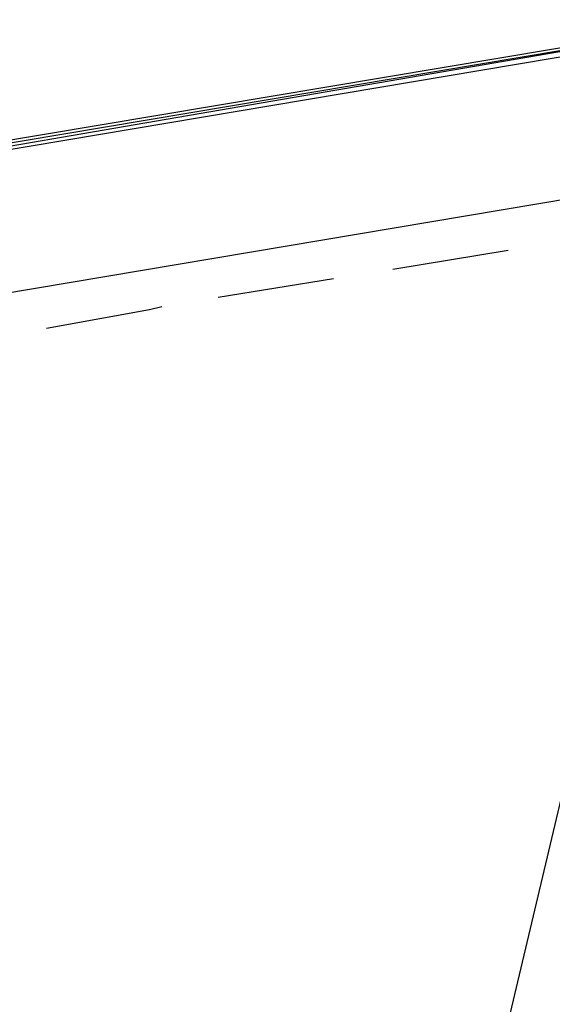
# Model space of a CAD drawing. Header units: feet. Extents: x -79 to 198, y -22 to 181.
# Tile 657 of 982: x 68.57 to 70.84, y 148.73 to 152.94. Entities that reach past the tile are written whole.
import ezdxf

# ---------------------------------------------------------------- set-up
doc = ezdxf.new("R2010")
doc.units = ezdxf.units.FT
doc.layers.add('A-LINEA', color=7, linetype='CONTINUOUS')

msp = doc.modelspace()

# ---------------------------------------------------------------- linework, layer by layer
at = {"layer": 'A-LINEA'}
for p, q in [((67.92, 151.6711), (71.5733, 152.2844)), ((67.92, 151.6711), (71.5733, 152.2844)), ((70.6533, 151.9511), (70.16, 151.8711)), ((70.6533, 151.9511), (70.16, 151.8711)), ((69.9067, 151.8311), (69.4133, 151.7511)), ((69.9067, 151.8311), (69.4133, 151.7511)), ((71.2267, 151.0844), (69.16, 142.3378)), ((71.2267, 151.0844), (69.16, 142.3378))]:
    msp.add_line(p, q, dxfattribs=at)
for points in [[(67.6933, 152.2844), (71.5867, 152.9378), (71.5867, 152.9244), (67.6933, 152.2711), (67.6933, 152.2844)], [(67.6933, 152.2844), (71.5867, 152.9378), (71.5867, 152.9244), (67.6933, 152.2711), (67.6933, 152.2844)], [(67.6933, 152.2578), (67.7067, 152.2578), (71.5867, 152.9244), (71.5867, 152.9111), (71.6, 152.8978), (71.5867, 152.8978), (67.7067, 152.2444), (67.6933, 152.2578)], [(67.6933, 152.2578), (67.7067, 152.2578), (71.5867, 152.9244), (71.5867, 152.9111), (71.6, 152.8978), (71.5867, 152.8978), (67.7067, 152.2444), (67.6933, 152.2578)], [(69.1733, 151.7111), (69.12, 151.6978), (68.68, 151.6178)], [(69.1733, 151.7111), (69.12, 151.6978), (68.68, 151.6178)]]:
    msp.add_lwpolyline(points, dxfattribs=at)

doc.saveas('drawing.dxf')
